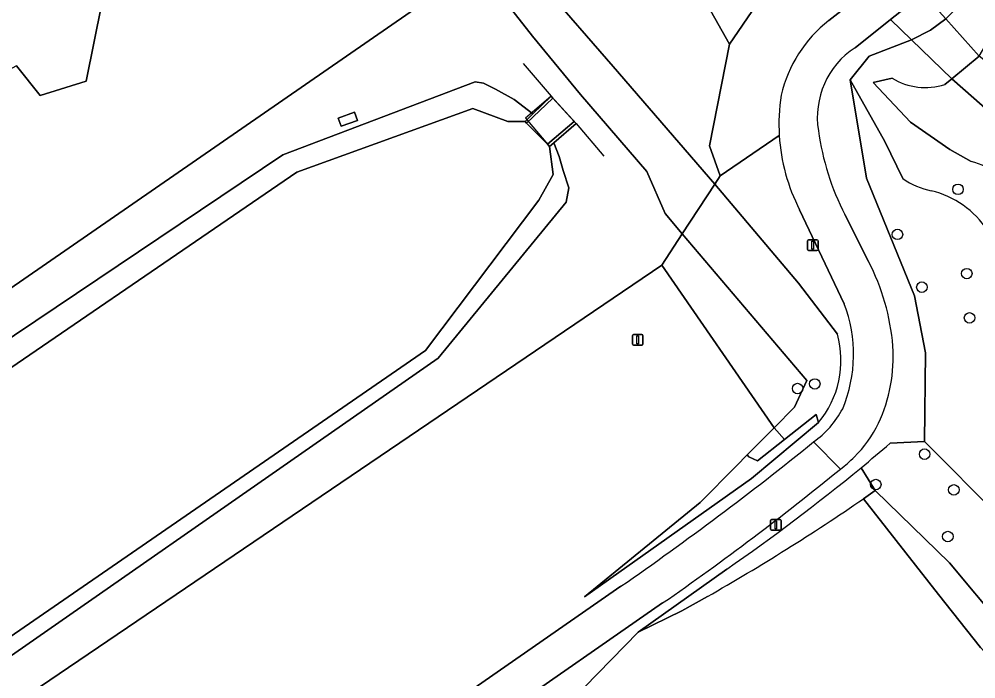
# Model space of a CAD drawing. Extents: x 156661 to 157576, y 383570 to 384425.
# Drawn here: x 157231.9 to 157321, y 383806.8 to 383868.3 of the extents above; entities that cross this region are included whole.
import ezdxf

# ---------------------------------------------------------------- set-up
doc = ezdxf.new("R2010")
doc.units = 0
for name, color, linetype in [('IMGEO_Afsluitpaal', 7, 'Continuous'), ('IMGEO_Boom', 7, 'Continuous'), ('IMGEO_Dek', 7, 'Continuous'), ('IMGEO_Fietspad_gesloten', 7, 'Continuous'), ('IMGEO_Gemengd_bos', 7, 'Continuous'), ('IMGEO_Grasland_overig', 7, 'Continuous'), ('IMGEO_Groenvoorziening', 7, 'Continuous'), ('IMGEO_Hek', 7, 'Continuous'), ('IMGEO_Kademuur', 7, 'Continuous'), ('IMGEO_Lichtmast', 7, 'Continuous'), ('IMGEO_Loofbos', 7, 'Continuous'), ('IMGEO_Oever', 7, 'Continuous'), ('IMGEO_Stuw', 7, 'Continuous'), ('IMGEO_Terreindeel_open', 7, 'Continuous'), ('IMGEO_Waterloop', 7, 'Continuous')]:
    doc.layers.add(name, color=color, linetype=linetype)

msp = doc.modelspace()

# ---------------------------------------------------------------- linework, layer by layer
at = {"layer": 'IMGEO_Afsluitpaal'}
for p, q in [((157288.986, 383838), (157288.986, 383838.8)), ((157288.986, 383838.8), (157288.986, 383838)), ((157289.086, 383838.9), (157289.876, 383838.9)), ((157289.876, 383838.9), (157289.086, 383838.9)), ((157289.976, 383838.8), (157289.976, 383838)), ((157289.976, 383838), (157289.976, 383838.8)), ((157289.876, 383837.9), (157289.086, 383837.9)), ((157289.086, 383837.9), (157289.876, 383837.9))]:
    msp.add_line(p, q, dxfattribs=at)
msp.add_lwpolyline([(157289.406, 383838.775), (157289.556, 383838.775), (157289.556, 383838.025), (157289.406, 383838.025), (157289.406, 383838.775)], dxfattribs=at)
for centre, start, end in [((157289.086, 383838.8), 90, 180), ((157289.086, 383838.8), 90, 180), ((157289.876, 383838.8), 0, 90), ((157289.876, 383838.8), 360, 90), ((157289.086, 383838), 180, 270), ((157289.086, 383838), 180, 270), ((157289.876, 383838), 270, 0), ((157289.876, 383838), 270, 0)]:
    msp.add_arc(centre, 0.1, start, end, dxfattribs=at)
at = {"layer": 'IMGEO_Boom'}
for centre in [(157319.322, 383852.419), (157313.678, 383848.226), (157320.141, 383844.575), (157315.959, 383843.312), (157320.396, 383840.449), (157304.381, 383833.869), (157305.979, 383834.299), (157316.21, 383827.759), (157311.662, 383824.934), (157318.933, 383824.432), (157318.374, 383820.087)]:
    msp.add_circle(centre, 0.489, dxfattribs=at)
at = {"layer": 'IMGEO_Dek'}
msp.add_lwpolyline([(157281.416, 383861.093), (157279.017, 383859.041), (157281.258, 383856.42), (157283.744, 383858.545)], close=True, dxfattribs=at)
at = {"layer": 'IMGEO_Fietspad_gesloten'}
for points in [[(157309.728, 383865.606), (157313.027, 383868.238), (157316.068, 383870.666), (157322.674, 383875.937), (157325.426, 383878.111), (157325.418, 383878.121), (157324.372, 383879.404), (157323.329, 383880.684), (157320.625, 383878.534), (157307.296, 383868.154)], [(157304.567, 383850.526), (157308.707, 383841.765)], [(157310.994, 383845.711), (157308.783, 383850.064)], [(157305.857, 383828.894), (157308.361, 383826.365)], [(157308.361, 383826.365), (157305.857, 383828.894)], [(157287.916, 383815.454), (157265.182, 383799.676), (157261.234, 383796.979)], [(157263.339, 383794.166), (157267.26, 383796.875), (157270.156, 383798.884), (157274.455, 383801.866), (157276.351, 383803.181), (157291.807, 383813.902)]]:
    msp.add_lwpolyline(points, dxfattribs=at)
for centre, radius, start, end in [((157314.889, 383858.413), 12.351, 127.93511, 167.05236), ((157313.973, 383859.113), 7.758, 123.17382, 189.15187), ((157320.06, 383858.469), 17.42, 171.0478, 183.42995), ((157319.98, 383858.472), 17.34, 183.45342, 207.27168), ((157330.695, 383861.284), 24.617, 187.95078, 207.1151), ((157292.09, 383836.01), 21.248, 4.91213, 27.16675), ((157296.536, 383837.037), 13.057, 337.25811, 21.22988), ((157298.372, 383836.898), 14.917, 335.1964, 3.57872), ((157300.749, 383836.129), 8.856, 305.22553, 332.13319), ((157301.353, 383835.807), 11.756, 314.98601, 333.9283), ((157118.55, 384060.235), 297.662, 304.67972, 308.99567), ((157301.24, 383835.915), 11.912, 306.71068, 315.00415), ((157143.444, 384028.191), 260.637, 304.69682, 309.25312)]:
    msp.add_arc(centre, radius, start, end, dxfattribs=at)
at = {"layer": 'IMGEO_Gemengd_bos'}
msp.add_lwpolyline([(157270.398, 383870.404), (157235.409, 383912.05), (157233.191, 383907.555), (157227.375, 383901.082), (157234.421, 383875.02), (157237.902, 383870.401), (157239.552, 383869.735), (157238.112, 383862.507), (157233.822, 383861.169), (157231.628, 383863.912), (157220.927, 383858.112), (157210.636, 383854.294), (157207.61, 383852.057), (157216.463, 383833.449), (157216.576, 383833.212)], close=True, dxfattribs=at)
for points in [[(157272.128, 383876.363), (157274.465, 383873.376), (157279.694, 383866.693), (157284.154, 383861.252), (157290.335, 383854.089), (157292.029, 383850.185), (157293.639, 383848.286), (157296.668, 383852.912), (157287.198, 383863.865), (157280.774, 383871.29), (157280.2, 383871.953), (157277.041, 383879.335), (157271.583, 383886.879)], [(157271.583, 383886.879), (157277.041, 383879.335), (157280.2, 383871.953), (157280.774, 383871.29), (157287.198, 383863.865), (157296.668, 383852.912), (157297.173, 383853.683), (157296.161, 383856.469), (157298.04, 383865.956), (157295.297, 383870.816), (157289.033, 383878.625), (157290.267, 383880.126), (157287.275, 383882.941), (157286.049, 383884.567)], [(157295.835, 383875.424), (157290.804, 383879.62), (157290.267, 383880.126), (157289.033, 383878.625), (157295.297, 383870.816), (157298.04, 383865.956), (157300.518, 383869.576), (157305.849, 383875.479)], [(157307.296, 383868.154), (157320.625, 383878.534), (157319.83, 383878.262)], [(157307.676, 383877.547), (157305.849, 383875.479), (157300.518, 383869.576), (157298.04, 383865.956), (157296.161, 383856.469), (157297.173, 383853.683), (157302.671, 383857.427)], [(157313.177, 383862.774), (157311.418, 383862.369), (157314.898, 383858.674), (157318.554, 383856.138), (157320.551, 383855.01)], [(157376.91, 383802.081), (157363.745, 383815.274), (157354.442, 383825.113), (157348.193, 383832.241), (157339.984, 383842.175), (157330.296, 383852.573), (157318.735, 383862.726), (157318.087, 383862.192)], [(157314.185, 383853.421), (157312.496, 383856.87), (157309.262, 383862.615), (157310.784, 383853.456), (157315.282, 383842.52), (157316.304, 383837.205), (157316.21, 383828.929), (157323.175, 383821.921), (157350.404, 383790.373)], [(157350.404, 383790.373), (157323.175, 383821.921), (157316.21, 383828.929), (157313, 383828.77)], [(157310.286, 383826.493), (157311.611, 383824.367), (157318.535, 383817.641), (157323.394, 383811.806), (157330.662, 383802.648), (157357.052, 383772.239), (157362.946, 383765.447), (157373.346, 383759.004)], [(157330.662, 383802.648), (157323.394, 383811.806), (157318.535, 383817.641), (157311.611, 383824.367), (157310.513, 383823.609), (157317.518, 383814.698), (157321.415, 383809.74), (157325.982, 383804.89)]]:
    msp.add_lwpolyline(points, dxfattribs=at)
for centre, radius, start, end in [((157314.889, 383858.413), 12.351, 127.93511, 167.05236), ((157316.268, 383867.849), 5.942, 238.65455, 287.82558), ((157320.06, 383858.469), 17.42, 171.0478, 183.42995), ((157318.572, 383847.482), 7.784, 33.19865, 75.26828), ((157318.343, 383859.436), 7.312, 235.34221, 258.08843), ((157314.901, 383843.997), 8.507, 32.79904, 76.86242), ((157188.577, 383974.316), 191.481, 309.46604, 310.52612)]:
    msp.add_arc(centre, radius, start, end, dxfattribs=at)
at = {"layer": 'IMGEO_Grasland_overig'}
for points in [[(157318.087, 383862.192), (157318.735, 383862.726), (157314.99, 383866.342), (157311.037, 383864.813), (157309.262, 383862.615), (157312.496, 383856.87), (157314.185, 383853.421)], [(157368.981, 383812.293), (157360.657, 383820.5), (157342.496, 383841.853), (157338.217, 383847.367), (157332.676, 383853.225), (157325.11, 383861.811), (157321.288, 383864.827), (157318.735, 383862.726), (157330.296, 383852.573), (157339.984, 383842.175), (157348.193, 383832.241), (157354.442, 383825.113), (157363.745, 383815.274), (157376.91, 383802.081)], [(157320.551, 383855.01), (157318.554, 383856.138), (157314.898, 383858.674), (157311.418, 383862.369), (157313.177, 383862.774)]]:
    msp.add_lwpolyline(points, dxfattribs=at)
for centre, radius, start, end in [((157316.268, 383867.849), 5.942, 238.65455, 287.82558), ((157318.572, 383847.482), 7.784, 33.19865, 75.26828), ((157318.343, 383859.436), 7.312, 235.34221, 258.08843), ((157314.901, 383843.997), 8.507, 32.79904, 76.86242)]:
    msp.add_arc(centre, radius, start, end, dxfattribs=at)
at = {"layer": 'IMGEO_Groenvoorziening'}
for points in [[(157231.628, 383863.912), (157233.822, 383861.169), (157238.112, 383862.507), (157239.552, 383869.735), (157237.902, 383870.401), (157234.421, 383875.02), (157227.375, 383901.082), (157233.191, 383907.555), (157235.409, 383912.05), (157237.596, 383916.483), (157233.784, 383927.62)], [(157293.639, 383848.286), (157292.029, 383850.185), (157290.335, 383854.089), (157284.154, 383861.252), (157279.694, 383866.693), (157274.465, 383873.376), (157270.398, 383870.404), (157216.576, 383833.212)], [(157313, 383828.77), (157316.21, 383828.929), (157316.304, 383837.205), (157315.282, 383842.52), (157310.784, 383853.456), (157309.262, 383862.615), (157311.037, 383864.813), (157314.99, 383866.342), (157313.027, 383868.238), (157309.728, 383865.606)], [(157256.426, 383855.642), (157274.334, 383862.441), (157275.122, 383862.323), (157276.244, 383861.75), (157277.981, 383860.796), (157279.723, 383859.455), (157281.416, 383861.093), (157281.585, 383860.915), (157283.573, 383858.733), (157283.744, 383858.545), (157281.661, 383856.765), (157282.167, 383855.47), (157282.539, 383854.181), (157283.065, 383852.554), (157282.825, 383851.233), (157270.898, 383836.686), (157220.767, 383801.796), (157202.144, 383789.846), (157187.988, 383785.455), (157186.935, 383784.858)], [(157302.671, 383857.427), (157297.173, 383853.683), (157296.668, 383852.912), (157304.459, 383843.689), (157308.083, 383838.922)], [(157176.23, 383791.118), (157179.679, 383798.848), (157182.578, 383802.216), (157188.731, 383809.668), (157200.729, 383818.214), (157256.426, 383855.642)], [(157308.083, 383838.922), (157304.459, 383843.689), (157296.668, 383852.912), (157293.639, 383848.286), (157305.224, 383834.619), (157304.088, 383832.135), (157302.195, 383830.222), (157303.148, 383829.131), (157306.116, 383831.446), (157306.327, 383830.695)], [(157308.707, 383841.765), (157304.567, 383850.526)], [(157308.783, 383850.064), (157310.994, 383845.711)], [(157175.248, 383785.492), (157183.912, 383781.17), (157187.349, 383779.354), (157191.179, 383777.222), (157291.728, 383845.369), (157293.639, 383848.286)], [(157306.327, 383830.695), (157300.098, 383825.478), (157284.532, 383814.48), (157295.297, 383823.254), (157298.672, 383826.664), (157299.693, 383827.695), (157302.195, 383830.222), (157291.728, 383845.369), (157191.179, 383777.222), (157193.836, 383775.743), (157195.526, 383774.656), (157210.706, 383779.058), (157226.488, 383783.6), (157237.484, 383786.756), (157246.056, 383789.316)], [(157310.513, 383823.609), (157311.611, 383824.367), (157310.286, 383826.493)], [(157317.518, 383814.698), (157310.513, 383823.609)], [(157289.535, 383811.191), (157297.772, 383817.048)], [(157297.772, 383817.048), (157289.535, 383811.191), (157293.582, 383813.158), (157295.972, 383814.499)], [(157261.234, 383796.979), (157265.182, 383799.676), (157287.916, 383815.454)], [(157325.982, 383804.89), (157321.415, 383809.74), (157317.518, 383814.698)], [(157291.807, 383813.902), (157276.351, 383803.181), (157274.455, 383801.866), (157275.718, 383801.108), (157276.988, 383800.366), (157278.272, 383799.658), (157289.535, 383811.191)], [(157295.972, 383814.499), (157293.582, 383813.158), (157289.535, 383811.191), (157278.272, 383799.658)]]:
    msp.add_lwpolyline(points, dxfattribs=at)
for points in [[(157314.99, 383866.342), (157316.748, 383867.258), (157318.176, 383868.308), (157316.068, 383870.666), (157313.027, 383868.238)], [(157261.593, 383859.059), (157263.095, 383859.603), (157263.369, 383858.846), (157261.867, 383858.302)], [(157300.098, 383825.478), (157306.327, 383830.695), (157306.116, 383831.446), (157303.148, 383829.131), (157300.646, 383827.153), (157299.832, 383827.503), (157299.693, 383827.695), (157298.672, 383826.664), (157295.297, 383823.254), (157284.532, 383814.48)], [(157302.195, 383830.222), (157299.693, 383827.695), (157299.832, 383827.503), (157300.646, 383827.153), (157303.148, 383829.131)]]:
    msp.add_lwpolyline(points, close=True, dxfattribs=at)
for centre, radius, start, end in [((157313.973, 383859.113), 7.758, 123.17382, 189.15187), ((157319.98, 383858.472), 17.34, 183.45342, 207.27168), ((157330.695, 383861.284), 24.617, 187.95078, 207.1151), ((157292.09, 383836.01), 21.248, 4.91213, 27.16675), ((157296.536, 383837.037), 13.057, 337.25811, 21.22988), ((157299.368, 383836.481), 9.05, 320.25574, 15.64703), ((157299.368, 383836.481), 9.05, 320.25574, 15.64703), ((157298.372, 383836.898), 14.917, 335.1964, 3.57872), ((157300.749, 383836.129), 8.856, 305.22553, 332.13319), ((157301.353, 383835.807), 11.756, 314.98601, 333.9283), ((157118.55, 384060.235), 297.662, 304.67972, 308.99567), ((157188.577, 383974.316), 191.481, 309.46604, 310.52612), ((157301.24, 383835.915), 11.912, 306.71068, 315.00415), ((157143.444, 384028.191), 260.637, 304.69682, 309.25312), ((157191.623, 383970.701), 186.753, 304.6381, 309.4496), ((157191.623, 383970.701), 186.753, 304.6381, 309.4496), ((157194.44, 383992.721), 205.114, 299.67005, 304.46459), ((157194.44, 383992.721), 205.114, 299.67005, 304.46459)]:
    msp.add_arc(centre, radius, start, end, dxfattribs=at)
at = {"layer": 'IMGEO_Hek'}
for points in [[(157270.398, 383870.404), (157216.576, 383833.212)], [(157278.819, 383864.143), (157281.416, 383861.093)], [(157283.744, 383858.545), (157286.335, 383855.514)]]:
    msp.add_lwpolyline(points, dxfattribs=at)
at = {"layer": 'IMGEO_Kademuur'}
for points in [[(157281.585, 383860.915), (157281.416, 383861.093), (157279.723, 383859.455), (157278.988, 383858.744), (157279.137, 383858.592)], [(157283.744, 383858.545), (157283.573, 383858.733), (157281.068, 383856.615), (157281.258, 383856.42), (157281.661, 383856.765)]]:
    msp.add_lwpolyline(points, close=True, dxfattribs=at)
at = {"layer": 'IMGEO_Lichtmast'}
for p, q in [((157305.294, 383846.813), (157305.294, 383847.613)), ((157305.294, 383847.613), (157305.294, 383846.813)), ((157305.394, 383847.713), (157306.184, 383847.713)), ((157306.184, 383847.713), (157305.394, 383847.713)), ((157306.284, 383847.613), (157306.284, 383846.813)), ((157306.284, 383846.813), (157306.284, 383847.613)), ((157306.184, 383846.713), (157305.394, 383846.713)), ((157305.394, 383846.713), (157306.184, 383846.713)), ((157301.955, 383821.672), (157302.745, 383821.672)), ((157302.745, 383821.672), (157301.955, 383821.672)), ((157301.855, 383820.772), (157301.855, 383821.572)), ((157301.855, 383821.572), (157301.855, 383820.772)), ((157302.845, 383821.572), (157302.845, 383820.772)), ((157302.845, 383820.772), (157302.845, 383821.572)), ((157302.745, 383820.672), (157301.955, 383820.672)), ((157301.955, 383820.672), (157302.745, 383820.672))]:
    msp.add_line(p, q, dxfattribs=at)
for points in [[(157305.714, 383847.588), (157305.864, 383847.588), (157305.864, 383846.838), (157305.714, 383846.838), (157305.714, 383847.588)], [(157302.275, 383821.547), (157302.425, 383821.547), (157302.425, 383820.797), (157302.275, 383820.797), (157302.275, 383821.547)]]:
    msp.add_lwpolyline(points, dxfattribs=at)
for centre, start, end in [((157305.394, 383847.613), 90, 180), ((157305.394, 383847.613), 90, 180), ((157306.184, 383847.613), 0, 90), ((157306.184, 383847.613), 360, 90), ((157305.394, 383846.813), 180, 270), ((157305.394, 383846.813), 180, 270), ((157306.184, 383846.813), 270, 0), ((157306.184, 383846.813), 270, 0), ((157301.955, 383821.572), 90, 180), ((157301.955, 383821.572), 90, 180), ((157302.745, 383821.572), 0, 90), ((157302.745, 383821.572), 360, 90), ((157301.955, 383820.772), 180, 270), ((157301.955, 383820.772), 180, 270), ((157302.745, 383820.772), 270, 0), ((157302.745, 383820.772), 270, 0)]:
    msp.add_arc(centre, 0.1, start, end, dxfattribs=at)
at = {"layer": 'IMGEO_Loofbos'}
for points in [[(157322.674, 383875.937), (157322.112, 383874.545), (157319.697, 383869.814), (157318.176, 383868.308), (157321.288, 383864.827), (157324.717, 383870.673), (157326.917, 383867.932), (157327.525, 383868.57), (157325.192, 383875.019), (157326.529, 383876.759), (157325.426, 383878.111)], [(157318.735, 383862.726), (157321.288, 383864.827), (157318.176, 383868.308), (157316.748, 383867.258), (157314.99, 383866.342)], [(157302.195, 383830.222), (157304.088, 383832.135), (157305.224, 383834.619), (157293.639, 383848.286), (157291.728, 383845.369)]]:
    msp.add_lwpolyline(points, close=True, dxfattribs=at)
at = {"layer": 'IMGEO_Oever'}
for points in [[(157279.723, 383859.455), (157277.981, 383860.796), (157276.244, 383861.75), (157275.122, 383862.323), (157274.334, 383862.441), (157256.426, 383855.642), (157200.729, 383818.214), (157188.731, 383809.668), (157182.578, 383802.216), (157179.679, 383798.848), (157176.23, 383791.118)], [(157182.135, 383794.809), (157189.081, 383807.099), (157257.73, 383854.013), (157274.118, 383859.963), (157277.375, 383858.731), (157278.988, 383858.744), (157279.723, 383859.455)], [(157220.767, 383801.796), (157270.898, 383836.686), (157282.825, 383851.233), (157283.065, 383852.554), (157282.539, 383854.181), (157282.167, 383855.47), (157281.661, 383856.765), (157281.258, 383856.42), (157281.601, 383853.814), (157280.266, 383851.42), (157269.71, 383837.399), (157214.991, 383799.721)]]:
    msp.add_lwpolyline(points, dxfattribs=at)
at = {"layer": 'IMGEO_Stuw'}
msp.add_lwpolyline([(157279.137, 383858.592), (157281.068, 383856.615)], dxfattribs=at)
at = {"layer": 'IMGEO_Terreindeel_open'}
msp.add_lwpolyline([(157263.369, 383858.846), (157263.095, 383859.603), (157261.593, 383859.059), (157261.867, 383858.302)], close=True, dxfattribs=at)
at = {"layer": 'IMGEO_Waterloop'}
msp.add_lwpolyline([(157279.137, 383858.592), (157281.068, 383856.615), (157283.573, 383858.733), (157281.585, 383860.915)], close=True, dxfattribs=at)
msp.add_lwpolyline([(157214.991, 383799.721), (157269.71, 383837.399), (157280.266, 383851.42), (157281.601, 383853.814), (157281.258, 383856.42), (157281.068, 383856.615), (157279.137, 383858.592), (157278.988, 383858.744), (157277.375, 383858.731), (157274.118, 383859.963), (157257.73, 383854.013), (157189.081, 383807.099), (157182.135, 383794.809)], dxfattribs=at)

doc.saveas('drawing.dxf')
